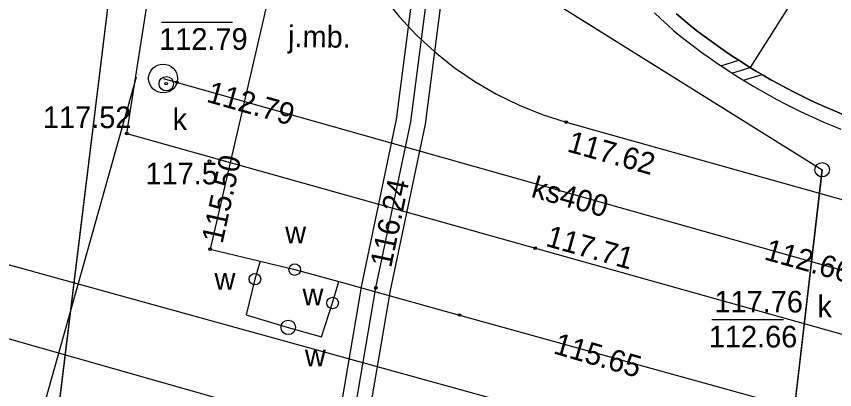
# Model space of a CAD drawing. Extents: x 6424617 to 6425697, y 5665845 to 5667190.
# Drawn here: x 6425187.36 to 6425215.73, y 5665963.78 to 5665976.7 of the extents above; entities that cross this region are included whole.
import ezdxf

# ---------------------------------------------------------------- set-up
doc = ezdxf.new("R2010")
doc.units = 0
for name, color, linetype in [('Warstwa 1', 7, 'Continuous'), ('Warstwa 10', 7, 'Continuous'), ('Warstwa 12', 7, 'Continuous'), ('Warstwa 13', 7, 'Continuous'), ('Warstwa 14', 7, 'Continuous'), ('Warstwa 15', 7, 'Continuous'), ('Warstwa 16', 7, 'Continuous'), ('Warstwa 21', 7, 'Continuous'), ('Warstwa 25', 7, 'Continuous'), ('Warstwa 4', 7, 'Continuous'), ('Warstwa 5', 7, 'Continuous'), ('Warstwa 6', 7, 'Continuous'), ('Warstwa 61', 7, 'Continuous'), ('Warstwa 62', 7, 'Continuous'), ('Warstwa 8', 7, 'Continuous'), ('Warstwa 9', 7, 'Continuous')]:
    doc.layers.add(name, color=color, linetype=linetype)

msp = doc.modelspace()

# ---------------------------------------------------------------- linework, layer by layer
at = {"layer": 'Warstwa 1'}
for p, q in [((6425188.723, 5665962.219), (6425193.713, 5666002.874)), ((6425188.723, 5665962.219), (6425193.713, 5666002.874)), ((6425200.56, 5665980.59), (6425215.3, 5665971.39)), ((6425200.56, 5665980.59), (6425215.3, 5665971.39)), ((6425213.05, 5665952.08), (6425215.3, 5665971.39)), ((6425213.05, 5665952.08), (6425215.3, 5665971.39))]:
    msp.add_line(p, q, dxfattribs=at)
at = {"layer": 'Warstwa 10'}
for p, q in [((6425211.788, 5665974.992), (6425212.412, 5665975.179)), ((6425212.173, 5665974.738), (6425212.808, 5665974.929)), ((6425212.57, 5665974.488), (6425213.218, 5665974.683))]:
    msp.add_line(p, q, dxfattribs=at)
for points in [[(6425195.083, 5665928.73), (6425195.5, 5665933.49), (6425198.27, 5665958.16), (6425199.83, 5665967.3), (6425201.04, 5665973.05), (6425201.79, 5665978.87), (6425200.74, 5665983.63), (6425201.47, 5665989.5), (6425203.65, 5666003.34), (6425207.21, 5666026.39)], [(6425209.488, 5665976.822), (6425209.708, 5665976.611), (6425209.933, 5665976.403), (6425210.16, 5665976.2), (6425210.399, 5665976.008), (6425210.641, 5665975.819), (6425210.885, 5665975.633), (6425211.131, 5665975.451), (6425211.381, 5665975.272), (6425211.632, 5665975.097), (6425211.886, 5665974.925), (6425212.143, 5665974.757), (6425212.401, 5665974.593), (6425212.662, 5665974.432), (6425212.925, 5665974.274), (6425213.191, 5665974.121), (6425213.458, 5665973.971), (6425213.728, 5665973.825), (6425213.999, 5665973.682), (6425214.273, 5665973.544), (6425214.548, 5665973.409), (6425214.825, 5665973.278), (6425215.104, 5665973.151), (6425215.385, 5665973.027), (6425215.668, 5665972.908), (6425215.952, 5665972.793)], [(6425216.011, 5665973.308), (6425215.726, 5665973.426), (6425215.444, 5665973.547), (6425215.163, 5665973.673), (6425214.884, 5665973.802), (6425214.608, 5665973.936), (6425214.332, 5665974.073), (6425214.059, 5665974.215), (6425213.788, 5665974.36), (6425213.52, 5665974.509), (6425213.253, 5665974.662), (6425212.988, 5665974.819), (6425212.726, 5665974.979), (6425212.466, 5665975.144), (6425212.208, 5665975.312), (6425211.953, 5665975.483), (6425211.701, 5665975.658), (6425211.45, 5665975.837), (6425211.203, 5665976.02), (6425210.958, 5665976.205), (6425210.716, 5665976.395), (6425210.476, 5665976.588), (6425210.25, 5665976.79)]]:
    msp.add_lwpolyline(points, dxfattribs=at)
msp.add_circle((6425215.3, 5665971.39), 0.25, dxfattribs=at)
at = {"layer": 'Warstwa 12'}
for points in [[(6424902.191, 5666044.874), (6425001.233, 5666017.302), (6425013.023, 5666014.09), (6425114.998, 5665985.629), (6425128.064, 5665981.977), (6425136.269, 5665979.565), (6425176.944, 5665968.421), (6425209.546, 5665959.159), (6425214.467, 5665958.424), (6425209.546, 5665959.159)], [(6425072.972, 5666031.235), (6425127.389, 5666016.189), (6425160.219, 5666007.031), (6425200.399, 5665995.948), (6425194.084, 5665968.641), (6425195.818, 5665968.224), (6425197.014, 5665967.931), (6425198.547, 5665967.517), (6425202.73, 5665966.36), (6425217.62, 5665962.23), (6425252.45, 5665952.66), (6425263.6, 5665949.51), (6425264.12, 5665949.09), (6425266.08, 5665945.84), (6425266.65, 5665945.4), (6425269.78, 5665944.54), (6425271.04, 5665944.25), (6425271.66, 5665944.09)], [(6425192.45, 5665974.55), (6425217.09, 5665967.6)], [(6425195.818, 5665968.224), (6425195.636, 5665967.603), (6425195.325, 5665966.369), (6425196.79, 5665965.932), (6425197.948, 5665965.608), (6425198.327, 5665966.776), (6425198.547, 5665967.517)]]:
    msp.add_lwpolyline(points, dxfattribs=at)
at = {"layer": 'Warstwa 13'}
msp.add_circle((6425194.06, 5665971.69), 0.045, dxfattribs=at)
at = {"layer": 'Warstwa 14'}
for p, q in [((6425194.856, 5665976.483), (6425192.4, 5665976.483)), ((6425213.962, 5665966.19), (6425211.47, 5665966.19))]:
    msp.add_line(p, q, dxfattribs=at)
for centre in [(6425192.56, 5665974.37), (6425192.931, 5665974.414), (6425194.084, 5665968.641), (6425199.83, 5665967.3), (6425202.73, 5665966.36)]:
    msp.add_circle(centre, 0.045, dxfattribs=at)
at = {"layer": 'Warstwa 16'}
msp.add_circle((6425192.45, 5665974.55), 0.5, dxfattribs=at)
at = {"layer": 'Warstwa 21'}
for points in [[(6425216.011, 5665973.308), (6425215.726, 5665973.426), (6425215.444, 5665973.547), (6425215.163, 5665973.673), (6425214.884, 5665973.802), (6425214.608, 5665973.936), (6425214.332, 5665974.073), (6425214.059, 5665974.215), (6425213.788, 5665974.36), (6425213.52, 5665974.509), (6425213.253, 5665974.662), (6425212.988, 5665974.819), (6425212.726, 5665974.979), (6425212.466, 5665975.144), (6425212.208, 5665975.312), (6425211.953, 5665975.483), (6425211.701, 5665975.658), (6425211.45, 5665975.837), (6425211.203, 5665976.02), (6425210.958, 5665976.205), (6425210.716, 5665976.395), (6425210.476, 5665976.588), (6425210.25, 5665976.79)], [(6425160.401, 5665975.474), (6425207.934, 5665962.345)]]:
    msp.add_lwpolyline(points, dxfattribs=at)
at = {"layer": 'Warstwa 25'}
for centre in [(6425206.422, 5665973.042), (6425191.19, 5665972.647), (6425205.346, 5665968.676)]:
    msp.add_circle(centre, 0.045, dxfattribs=at)
at = {"layer": 'Warstwa 4'}
for centre, radius in [((6425192.56, 5665974.37), 0.25), ((6425197.014, 5665967.931), 0.2), ((6425195.636, 5665967.603), 0.2), ((6425198.327, 5665966.776), 0.2), ((6425196.79, 5665965.932), 0.25)]:
    msp.add_circle(centre, radius, dxfattribs=at)
at = {"layer": 'Warstwa 6'}
for points in [[(6425242.84, 5666212.49), (6425237.49, 5666195.18), (6425235.64, 5666175.69), (6425221.4, 5666109.24), (6425216.06, 5666092.43), (6425215.14, 5666072.15), (6425206.5, 5666014.74), (6425201.44, 5665996.89), (6425200.56, 5665980.59), (6425215.3, 5665971.39), (6425213.05, 5665952.08), (6425191.264, 5665958.118), (6425188.723, 5665962.219), (6425193.713, 5666002.874), (6425197.98, 5666033.305), (6425201.568, 5666056.314), (6425211.111, 5666112.114), (6425211.695, 5666114.967), (6425227.334, 5666191.99), (6425232.133, 5666212.582)], [(6425242.84, 5666212.49), (6425237.49, 5666195.18), (6425235.64, 5666175.69), (6425221.4, 5666109.24), (6425216.06, 5666092.43), (6425215.14, 5666072.15), (6425206.5, 5666014.74), (6425201.44, 5665996.89), (6425200.56, 5665980.59), (6425215.3, 5665971.39), (6425213.05, 5665952.08), (6425244.899, 5665943.26), (6425246.948, 5665948.976), (6425255.27, 5665979.789), (6425282.481, 5666076.105), (6425288.966, 5666103.799), (6425290.169, 5666109.024), (6425305.245, 5666173.41), (6425312.278, 5666201.804)]]:
    msp.add_lwpolyline(points, dxfattribs=at)
msp.add_lwpolyline([(6425193.713, 5666002.874), (6425197.98, 5666033.305), (6425201.568, 5666056.314), (6425175.276, 5665962.552), (6425191.264, 5665958.118), (6425188.723, 5665962.219)], close=True, dxfattribs=at)
at = {"layer": 'Warstwa 61'}
msp.add_lwpolyline([(6425195.083, 5665928.73), (6425195.5, 5665933.49), (6425198.27, 5665958.16), (6425199.83, 5665967.3), (6425201.04, 5665973.05), (6425201.79, 5665978.87), (6425200.74, 5665983.63), (6425201.47, 5665989.5), (6425207.21, 5666026.39), (6425209.71, 5666040.77), (6425212.26, 5666054.53), (6425214.289, 5666065.784)], dxfattribs=at)
at = {"layer": 'Warstwa 62'}
msp.add_line((6425179.583, 5665932.206), (6425191.528, 5665974.609), dxfattribs=at)
at = {"layer": 'Warstwa 8'}
for p, q in [((6425191.19, 5665972.647), (6425193.486, 5665987.3)), ((6425200.088, 5665977.369), (6425200.635, 5665976.696)), ((6425200.635, 5665976.696), (6425201.229, 5665976.063)), ((6425201.229, 5665976.063), (6425201.867, 5665975.476)), ((6425201.867, 5665975.476), (6425202.546, 5665974.936)), ((6425202.546, 5665974.936), (6425203.262, 5665974.447)), ((6425203.262, 5665974.447), (6425204.012, 5665974.01)), ((6425204.012, 5665974.01), (6425204.791, 5665973.63)), ((6425204.791, 5665973.63), (6425205.596, 5665973.307)), ((6425205.596, 5665973.307), (6425206.422, 5665973.042)), ((6425206.422, 5665973.042), (6425269.632, 5665955.285)), ((6425191.19, 5665972.647), (6425272.176, 5665949.927))]:
    msp.add_line(p, q, dxfattribs=at)
for points in [[(6425194.59, 5665928.841), (6425195.002, 5665933.54), (6425197.775, 5665958.23), (6425199.339, 5665967.394), (6425200.547, 5665973.134), (6425201.283, 5665978.847), (6425200.233, 5665983.606), (6425200.975, 5665989.57), (6425203.156, 5666003.417), (6425206.716, 5666026.466), (6425209.218, 5666040.858), (6425211.768, 5666054.62), (6425213.782, 5666065.79)], [(6425214.796, 5666065.778), (6425212.752, 5666054.44), (6425210.202, 5666040.682), (6425207.704, 5666026.314), (6425201.965, 5665989.43), (6425201.247, 5665983.654), (6425202.297, 5665978.893), (6425201.533, 5665972.966), (6425200.321, 5665967.206), (6425198.765, 5665958.09), (6425195.998, 5665933.44), (6425195.575, 5665928.62)]]:
    msp.add_lwpolyline(points, dxfattribs=at)
at = {"layer": 'Warstwa 9'}
msp.add_line((6425216.615, 5665980.938), (6425212.801, 5665974.933), dxfattribs=at)
msp.add_lwpolyline([(6425210.25, 5665976.79), (6425210.476, 5665976.588), (6425210.716, 5665976.395), (6425210.958, 5665976.205), (6425211.203, 5665976.02), (6425211.45, 5665975.837), (6425211.701, 5665975.658), (6425211.953, 5665975.483), (6425212.208, 5665975.312), (6425212.466, 5665975.144), (6425212.726, 5665974.979), (6425212.988, 5665974.819), (6425213.253, 5665974.662), (6425213.52, 5665974.509), (6425213.788, 5665974.36), (6425214.059, 5665974.215), (6425214.332, 5665974.073), (6425214.608, 5665973.936), (6425214.884, 5665973.802), (6425215.163, 5665973.673), (6425215.444, 5665973.547), (6425215.726, 5665973.426), (6425216.011, 5665973.308)], dxfattribs=at)

# ---------------------------------------------------------------- texts
at = {"layer": 'Warstwa 13'}
msp.add_text('117.5', height=0.75, dxfattribs=at).set_placement((6425191.84, 5665970.883))
msp.add_text('ks400', height=0.75, rotation=344.2502, dxfattribs=at).set_placement((6425205.177, 5665970.458))
at = {"layer": 'Warstwa 14'}
for s, p in [('112.79', (6425192.314, 5665975.542)), ('112.66', (6425211.37, 5665965.237))]:
    msp.add_text(s, height=0.75, dxfattribs=at).set_placement(p)
for s, rotation, p in [('112.79', 344.2502, (6425193.923, 5665973.749)), ('115.50', 77.6702, (6425194.509, 5665968.804)), ('116.24', 78.1171, (6425200.354, 5665967.971)), ('112.66', 344.2502, (6425213.256, 5665968.292)), ('115.65', 343.8091, (6425205.948, 5665965.038))]:
    msp.add_text(s, height=0.75, rotation=rotation, dxfattribs=at).set_placement(p)
at = {"layer": 'Warstwa 15'}
msp.add_text('117.76', height=0.75, dxfattribs=at).set_placement((6425211.565, 5665966.447))
at = {"layer": 'Warstwa 25'}
msp.add_text('117.52', height=0.75, dxfattribs=at).set_placement((6425188.285, 5665972.831))
for s, rotation, p in [('117.62', 344.3075, (6425206.422, 5665972.031)), ('117.71', 344.3304, (6425205.68, 5665968.758))]:
    msp.add_text(s, height=0.75, rotation=rotation, dxfattribs=at).set_placement(p)
at = {"layer": 'Warstwa 5'}
for s, p in [('k', (6425192.781, 5665972.766)), ('w', (6425196.684, 5665968.842)), ('w', (6425194.233, 5665967.235)), ('w', (6425197.284, 5665966.698)), ('k', (6425215.136, 5665966.283)), ('w', (6425197.366, 5665964.586))]:
    msp.add_text(s, height=0.75, dxfattribs=at).set_placement(p)
at = {"layer": 'Warstwa 8'}
msp.add_text('j.mb.', height=0.75, rotation=359.3076, dxfattribs=at).set_placement((6425196.78, 5665975.639))

doc.saveas('drawing.dxf')
